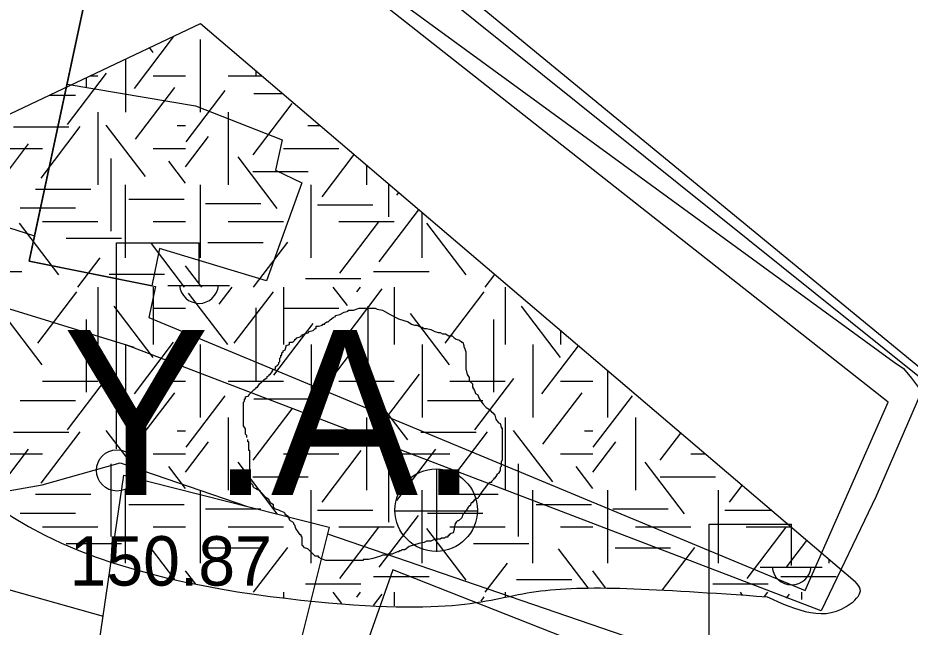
# Model space of a CAD drawing. Extents: x 419677 to 421689, y 4450851 to 4452923.
# Drawn here: x 420402.9 to 420424.55, y 4452050.61 to 4452065.4 of the extents above; entities that cross this region are included whole.
import ezdxf

# ---------------------------------------------------------------- set-up
doc = ezdxf.new("R2010")
doc.units = 0
for name, color, linetype in [('AA_HH', 7, 'Continuous'), ('Level 10', 7, 'Continuous'), ('Level 3', 7, 'Continuous'), ('Level 41', 7, 'Continuous'), ('Level 62', 7, 'Continuous')]:
    doc.layers.add(name, color=color, linetype=linetype)

# ---------------------------------------------------------------- blocks, each defined once
blk = doc.blocks.new('YA')
at = {"layer": 'Level 41'}
blk.add_text('Y.A.', height=4, dxfattribs=at).set_placement((-5.166, -2))

msp = doc.modelspace()

# ---------------------------------------------------------------- linework, layer by layer
at = {"layer": 'AA_HH'}
for p, q in [((420405.297, 4452054.937), (420405.297, 4452059.937)), ((420405.297, 4452059.937), (420407.297, 4452059.937)), ((420407.297, 4452058.937), (420407.297, 4452059.937)), ((420406.537, 4452058.897), (420408.037, 4452058.897)), ((420413.064, 4452052.44), (420413.064, 4452054.44)), ((420412.044, 4452053.43), (420414.044, 4452053.43)), ((420419.67, 4452048.105), (420419.67, 4452053.105)), ((420419.67, 4452053.105), (420421.67, 4452053.105)), ((420421.67, 4452052.105), (420421.67, 4452053.105)), ((420420.91, 4452052.065), (420422.41, 4452052.065))]:
    msp.add_line(p, q, dxfattribs=at)
for points in [[(420317.236, 4452103.177), (420337.405, 4452116.594), (420344.369, 4452120.618), (420344.658, 4452120.664), (420379.054, 4452093.495), (420408.951, 4452068.147), (420424.16, 4452057.043), (420424.384, 4452056.89), (420424.576, 4452056.652), (420424.822, 4452056.326), (420423.72, 4452053.785)], [(420405.725, 4452057.394), (420343.41, 4452076.627), (420303.176, 4452088.61), (420300.039, 4452090.002), (420299.731, 4452090.216), (420308.524, 4452096.729)], [(420381.6, 4452059.053), (420399.987, 4452053.987), (420401.611, 4452053.731), (420403.494, 4452054.063), (420405.385, 4452054.595), (420408.449, 4452053.543)], [(420379.876, 4452057.948), (420404.974, 4452050.876)], [(420423.72, 4452053.785), (420422.39, 4452051.004), (420405.519, 4452057.457)], [(420410.412, 4452052.87), (420420.383, 4452049.448)]]:
    msp.add_lwpolyline(points, dxfattribs=at)
for points in [[(420405.557, 4452070.621), (420393.388, 4452080.065), (420388.529, 4452064.834), (420403.311, 4452060.104)], [(420405.557, 4452070.621), (420403.18, 4452059.491), (420406.243, 4452058.878), (420406.077, 4452058.124), (420421.999, 4452051.5), (420424.009, 4452056.065)], [(420404.097, 4452063.786), (420407.212, 4452063.264), (420409.317, 4452062.436), (420409.149, 4452061.7), (420409.788, 4452061.395), (420408.931, 4452059.017), (420406.337, 4452059.796), (420406.153, 4452058.896), (420403.18, 4452059.491), (420403.311, 4452060.104)], [(420410.454, 4452053.036), (420407.938, 4452042.975), (420403.916, 4452043.667), (420405.475, 4452054.295)], [(420411.998, 4452051.996), (420410.88, 4452048.836), (420409.535, 4452049.361), (420407.938, 4452042.975), (420410.349, 4452042.094), (420410.814, 4452042.994), (420416.93, 4452040.789), (420419.975, 4452048.855)]]:
    msp.add_lwpolyline(points, close=True, dxfattribs=at)
for centre, radius in [((420405.308, 4452054.413), 0.5), ((420413.049, 4452053.448), 1)]:
    msp.add_circle(centre, radius, dxfattribs=at)
for centre in [(420407.298, 4452058.941), (420421.67, 4452052.109)]:
    msp.add_arc(centre, 0.474, 184.8384, 355.1464, dxfattribs=at)
at = {"layer": 'Level 10'}
msp.add_lwpolyline([(420449.694, 4452025.96), (420455.779, 4452025.884), (420458.652, 4452029.491), (420408.198, 4452069.984)], dxfattribs=at)
at = {"layer": 'Level 3'}
for points in [[(420410.711, 4452058.198), (420410.815, 4452058.25), (420410.918, 4452058.276), (420410.918, 4452058.302), (420410.944, 4452058.302), (420410.97, 4452058.302), (420411.048, 4452058.302), (420411.178, 4452058.354), (420411.282, 4452058.354), (420411.359, 4452058.354), (420411.411, 4452058.354), (420411.489, 4452058.354), (420411.541, 4452058.354), (420411.567, 4452058.354), (420411.619, 4452058.328), (420411.749, 4452058.302), (420411.93, 4452058.198), (420412.138, 4452058.094), (420412.371, 4452058.016), (420412.449, 4452057.964), (420412.527, 4452057.938), (420412.579, 4452057.938), (420412.631, 4452057.912), (420412.682, 4452057.886), (420412.708, 4452057.886), (420412.76, 4452057.86), (420412.812, 4452057.86), (420412.916, 4452057.834), (420413.02, 4452057.782), (420413.097, 4452057.756), (420413.149, 4452057.756), (420413.201, 4452057.73), (420413.253, 4452057.73), (420413.279, 4452057.73), (420413.357, 4452057.679), (420413.435, 4452057.679), (420413.487, 4452057.627), (420413.538, 4452057.601), (420413.616, 4452057.575), (420413.668, 4452057.523), (420413.694, 4452057.523), (420413.72, 4452057.445), (420413.72, 4452057.419), (420413.746, 4452057.367), (420413.772, 4452057.289), (420413.772, 4452057.263), (420413.772, 4452057.185), (420413.772, 4452057.133), (420413.772, 4452057.055), (420413.772, 4452057.029), (420413.772, 4452056.951), (420413.772, 4452056.874), (420413.798, 4452056.744), (420413.85, 4452056.666), (420413.85, 4452056.588), (420413.928, 4452056.51), (420413.928, 4452056.432), (420413.979, 4452056.354), (420414.005, 4452056.276), (420414.057, 4452056.25), (420414.083, 4452056.172), (420414.135, 4452056.094), (420414.187, 4452056.017), (420414.265, 4452055.939), (420414.343, 4452055.887), (420414.394, 4452055.835), (420414.42, 4452055.809), (420414.472, 4452055.757), (420414.498, 4452055.653), (420414.55, 4452055.575), (420414.602, 4452055.549), (420414.628, 4452055.471), (420414.628, 4452055.445), (420414.654, 4452055.445), (420414.654, 4452055.419), (420414.654, 4452055.393), (420414.654, 4452055.341), (420414.654, 4452055.238), (420414.654, 4452055.186), (420414.654, 4452055.108), (420414.654, 4452055.03), (420414.654, 4452054.952), (420414.654, 4452054.874), (420414.654, 4452054.796), (420414.654, 4452054.744), (420414.654, 4452054.666), (420414.628, 4452054.614), (420414.628, 4452054.51), (420414.602, 4452054.484), (420414.602, 4452054.407), (420414.576, 4452054.381), (420414.576, 4452054.355), (420414.524, 4452054.303), (420414.472, 4452054.225), (420414.446, 4452054.225), (420414.446, 4452054.199), (420414.42, 4452054.173), (420414.394, 4452054.147), (420414.394, 4452054.121), (420414.369, 4452054.121), (420414.343, 4452054.121)], [(420408.454, 4452055.212), (420408.454, 4452055.238), (420408.454, 4452055.263), (420408.428, 4452055.289), (420408.428, 4452055.315), (420408.428, 4452055.341), (420408.428, 4452055.367), (420408.428, 4452055.393), (420408.428, 4452055.419), (420408.376, 4452055.497), (420408.376, 4452055.575), (420408.376, 4452055.601), (420408.376, 4452055.679), (420408.376, 4452055.757), (420408.376, 4452055.783), (420408.376, 4452055.809), (420408.376, 4452055.835), (420408.376, 4452055.861), (420408.376, 4452055.887), (420408.376, 4452055.913), (420408.376, 4452055.939), (420408.376, 4452055.965), (420408.376, 4452055.991), (420408.376, 4452056.069), (420408.402, 4452056.094), (420408.402, 4452056.12), (420408.402, 4452056.146), (420408.428, 4452056.146), (420408.428, 4452056.172), (420408.428, 4452056.198), (420408.506, 4452056.224), (420408.506, 4452056.25), (420408.584, 4452056.328), (420408.636, 4452056.38), (420408.687, 4452056.406), (420408.687, 4452056.432), (420408.713, 4452056.432), (420408.765, 4452056.51), (420408.817, 4452056.562), (420408.869, 4452056.614), (420408.947, 4452056.666), (420408.947, 4452056.692), (420408.999, 4452056.718), (420408.999, 4452056.744), (420409.025, 4452056.744), (420409.077, 4452056.822), (420409.077, 4452056.848), (420409.154, 4452056.874), (420409.154, 4452056.899), (420409.154, 4452056.925), (420409.206, 4452056.977), (420409.232, 4452057.003), (420409.232, 4452057.029), (420409.258, 4452057.055), (420409.258, 4452057.081), (420409.258, 4452057.107), (420409.258, 4452057.133), (420409.284, 4452057.159), (420409.284, 4452057.185), (420409.284, 4452057.211), (420409.31, 4452057.211), (420409.31, 4452057.237), (420409.31, 4452057.263), (420409.336, 4452057.289), (420409.336, 4452057.315), (420409.388, 4452057.341), (420409.414, 4452057.419), (420409.414, 4452057.445), (420409.492, 4452057.471), (420409.492, 4452057.497), (420409.492, 4452057.523), (420409.569, 4452057.523), (420409.621, 4452057.575), (420409.621, 4452057.601), (420409.647, 4452057.601), (420409.673, 4452057.627), (420409.751, 4452057.653), (420409.777, 4452057.679), (420409.803, 4452057.679), (420409.803, 4452057.705), (420409.855, 4452057.73), (420409.959, 4452057.756), (420409.959, 4452057.782), (420410.062, 4452057.808), (420410.114, 4452057.86), (420410.14, 4452057.86), (420410.14, 4452057.886), (420410.14, 4452057.912), (420410.192, 4452057.912), (420410.296, 4452057.938), (420410.296, 4452057.964), (420410.322, 4452057.964), (420410.348, 4452057.964), (420410.348, 4452057.99), (420410.4, 4452058.016), (420410.426, 4452058.016), (420410.477, 4452058.068), (420410.555, 4452058.12), (420410.607, 4452058.146), (420410.607, 4452058.172), (420410.711, 4452058.198)], [(420410.4, 4452052.225), (420410.374, 4452052.225), (420410.244, 4452052.277), (420410.218, 4452052.303), (420410.192, 4452052.303), (420410.192, 4452052.329), (420410.114, 4452052.329), (420410.062, 4452052.381), (420409.985, 4452052.459), (420409.933, 4452052.511), (420409.855, 4452052.537), (420409.829, 4452052.563), (420409.803, 4452052.589), (420409.803, 4452052.615), (420409.803, 4452052.693), (420409.803, 4452052.771), (420409.803, 4452052.796), (420409.777, 4452052.822), (420409.777, 4452052.848), (420409.751, 4452052.848), (420409.699, 4452052.926), (420409.647, 4452053.004), (420409.621, 4452053.082), (420409.595, 4452053.108), (420409.595, 4452053.134), (420409.569, 4452053.16), (420409.518, 4452053.186), (420409.492, 4452053.212), (420409.492, 4452053.238), (420409.466, 4452053.264), (420409.466, 4452053.29), (420409.388, 4452053.342), (420409.388, 4452053.368), (420409.362, 4452053.394), (420409.284, 4452053.42), (420409.232, 4452053.446), (420409.154, 4452053.472), (420409.128, 4452053.498), (420409.103, 4452053.524), (420409.103, 4452053.55), (420409.103, 4452053.576), (420409.025, 4452053.627), (420409.025, 4452053.653), (420408.999, 4452053.679), (420408.999, 4452053.705), (420408.973, 4452053.705), (420408.973, 4452053.731), (420408.947, 4452053.731), (420408.921, 4452053.757), (420408.895, 4452053.783), (420408.869, 4452053.809), (420408.843, 4452053.835), (420408.817, 4452053.861), (420408.791, 4452053.887), (420408.791, 4452053.913), (420408.739, 4452053.939), (420408.713, 4452053.939), (420408.687, 4452053.965), (420408.636, 4452053.991), (420408.61, 4452054.017), (420408.61, 4452054.043), (420408.584, 4452054.069), (420408.558, 4452054.095), (420408.558, 4452054.121), (420408.558, 4452054.147), (420408.532, 4452054.173), (420408.532, 4452054.199), (420408.532, 4452054.225), (420408.532, 4452054.303), (420408.532, 4452054.355), (420408.532, 4452054.381), (420408.532, 4452054.407), (420408.532, 4452054.432), (420408.532, 4452054.458), (420408.532, 4452054.484), (420408.532, 4452054.51), (420408.532, 4452054.536), (420408.532, 4452054.562), (420408.532, 4452054.588), (420408.532, 4452054.614), (420408.532, 4452054.64), (420408.532, 4452054.666), (420408.532, 4452054.692), (420408.532, 4452054.718), (420408.532, 4452054.744), (420408.532, 4452054.77), (420408.532, 4452054.848), (420408.532, 4452054.874), (420408.532, 4452054.9), (420408.506, 4452054.9), (420408.506, 4452054.926), (420408.506, 4452054.952), (420408.506, 4452054.978), (420408.506, 4452055.004), (420408.506, 4452055.03), (420408.506, 4452055.056), (420408.506, 4452055.082), (420408.506, 4452055.108), (420408.48, 4452055.108), (420408.48, 4452055.134), (420408.48, 4452055.16)], [(420414.343, 4452054.121), (420414.291, 4452054.069), (420414.135, 4452053.861), (420414.083, 4452053.783), (420414.057, 4452053.731), (420414.031, 4452053.731), (420414.005, 4452053.705), (420413.979, 4452053.705), (420413.979, 4452053.679), (420413.953, 4452053.679), (420413.953, 4452053.653), (420413.928, 4452053.653), (420413.928, 4452053.627), (420413.902, 4452053.627), (420413.876, 4452053.55), (420413.85, 4452053.55), (420413.824, 4452053.524), (420413.772, 4452053.42), (420413.694, 4452053.342), (420413.668, 4452053.264), (420413.59, 4452053.186), (420413.564, 4452053.186), (420413.538, 4452053.16), (420413.538, 4452053.134), (420413.512, 4452053.134), (420413.512, 4452053.108), (420413.487, 4452053.03), (420413.487, 4452052.978), (420413.461, 4452052.9), (420413.383, 4452052.874), (420413.383, 4452052.848), (420413.357, 4452052.848), (420413.357, 4452052.822), (420413.331, 4452052.822), (420413.331, 4452052.796), (420413.305, 4452052.796), (420413.279, 4452052.796), (420413.253, 4452052.771), (420413.227, 4452052.771), (420413.201, 4452052.771), (420413.175, 4452052.771), (420413.149, 4452052.745), (420413.123, 4452052.745), (420413.097, 4452052.745), (420413.071, 4452052.745), (420413.046, 4452052.745), (420412.968, 4452052.719), (420412.916, 4452052.693), (420412.838, 4452052.693), (420412.812, 4452052.693), (420412.76, 4452052.667), (420412.631, 4452052.641), (420412.397, 4452052.563), (420412.293, 4452052.485), (420412.215, 4452052.485), (420412.19, 4452052.459), (420412.164, 4452052.459), (420412.138, 4452052.433), (420412.112, 4452052.433), (420412.034, 4452052.407), (420411.982, 4452052.381), (420411.956, 4452052.381), (420411.93, 4452052.381), (420411.904, 4452052.381), (420411.878, 4452052.381), (420411.878, 4452052.355), (420411.852, 4452052.355), (420411.826, 4452052.355), (420411.749, 4452052.355), (420411.697, 4452052.329), (420411.593, 4452052.303), (420411.515, 4452052.277), (420411.411, 4452052.251), (420411.359, 4452052.251), (420411.333, 4452052.251), (420411.308, 4452052.251), (420411.282, 4452052.251), (420411.282, 4452052.225), (420411.256, 4452052.225), (420411.23, 4452052.225), (420411.204, 4452052.225), (420411.178, 4452052.225), (420411.152, 4452052.225), (420411.126, 4452052.225), (420411.1, 4452052.225), (420411.074, 4452052.225), (420411.048, 4452052.225), (420410.97, 4452052.225), (420410.918, 4452052.225), (420410.841, 4452052.225), (420410.789, 4452052.225), (420410.763, 4452052.225), (420410.737, 4452052.225), (420410.685, 4452052.225), (420410.607, 4452052.225), (420410.581, 4452052.225), (420410.529, 4452052.225), (420410.503, 4452052.225), (420410.451, 4452052.225), (420410.426, 4452052.225), (420410.4, 4452052.225)]]:
    msp.add_lwpolyline(points, dxfattribs=at)
at = {"layer": 'Level 41'}
for p, q in [((420405.733, 4452063.681), (420406.682, 4452064.931)), ((420407.334, 4452063.107), (420407.334, 4452064.874)), ((420406.185, 4452064.558), (420406.096, 4452064.675)), ((420405.513, 4452064.397), (420405.513, 4452063.107)), ((420405.513, 4452064.397), (420405.513, 4452063.107)), ((420404.108, 4452062.806), (420405.057, 4452064.056)), ((420404.655, 4452063.99), (420404.841, 4452063.99)), ((420406.184, 4452063.99), (420406.972, 4452063.99)), ((420408.005, 4452063.99), (420408.821, 4452063.99)), ((420408.673, 4452064.116), (420408.673, 4452064.003)), ((420404.559, 4452063.944), (420404.559, 4452063.717)), ((420405.759, 4452062.455), (420406.709, 4452063.704)), ((420406.982, 4452062.386), (420407.931, 4452063.635)), ((420408.629, 4452063.556), (420409.329, 4452063.556)), ((420403.666, 4452063.52), (420404.301, 4452063.52)), ((420408.607, 4452062.069), (420409.556, 4452063.319)), ((420404.841, 4452063.107), (420404.841, 4452061.34)), ((420408.005, 4452063.107), (420408.005, 4452061.34)), ((420402.798, 4452062.75), (420404.141, 4452062.75)), ((420403.468, 4452061.509), (420404.418, 4452062.759)), ((420405.998, 4452061.543), (420405.049, 4452062.792)), ((420406.768, 4452062.783), (420406.972, 4452062.783)), ((420409.935, 4452062.783), (420410.236, 4452062.783)), ((420406.972, 4452061.777), (420407.531, 4452062.513)), ((420402.216, 4452061.089), (420403.165, 4452062.338)), ((420402.155, 4452062.223), (420403.498, 4452062.223)), ((420406.184, 4452062.223), (420406.972, 4452062.223)), ((420409.192, 4452060.772), (420408.243, 4452062.022)), ((420409.348, 4452062.223), (420410.691, 4452062.223)), ((420410.284, 4452061.053), (420411.063, 4452062.077)), ((420405.159, 4452061.985), (420405.159, 4452060.217)), ((420406.972, 4452061.383), (420406.566, 4452061.917)), ((420411.363, 4452061.821), (420411.363, 4452061.34)), ((420408.602, 4452061.663), (420409.945, 4452061.663)), ((420411.895, 4452061.367), (420411.895, 4452060.567)), ((420403.332, 4452061.242), (420404.675, 4452061.242)), ((420405.513, 4452059.572), (420405.513, 4452061.34)), ((420407.334, 4452059.572), (420407.334, 4452061.34)), ((420410.02, 4452059.572), (420410.02, 4452061.34)), ((420412.095, 4452061.089), (420412.145, 4452061.154)), ((420405.595, 4452060.997), (420406.938, 4452060.997)), ((420402.958, 4452060.786), (420404.301, 4452060.786)), ((420407.457, 4452060.891), (420408.8, 4452060.891)), ((420410.174, 4452060.857), (420411.517, 4452060.857)), ((420411.67, 4452059.475), (420412.619, 4452060.725)), ((420412.706, 4452059.572), (420412.706, 4452060.675)), ((420403.894, 4452059.161), (420402.944, 4452060.41)), ((420403.498, 4452060.456), (420404.841, 4452060.456)), ((420406.184, 4452060.456), (420406.972, 4452060.456)), ((420408.005, 4452060.456), (420409.348, 4452060.456)), ((420410.691, 4452060.456), (420412.034, 4452060.456)), ((420410.71, 4452059.196), (420411.659, 4452060.445)), ((420413.773, 4452059.161), (420412.823, 4452060.41)), ((420404.077, 4452060.049), (420405.42, 4452060.049)), ((420406.943, 4452058.863), (420406.141, 4452059.919)), ((420407.511, 4452059.945), (420408.853, 4452059.945)), ((420408.619, 4452058.863), (420409.448, 4452059.954)), ((420404.36, 4452058.863), (420404.897, 4452059.569)), ((420401.654, 4452059.244), (420402.997, 4452059.244)), ((420407.366, 4452058.863), (420406.972, 4452059.381)), ((420411.533, 4452059.244), (420412.876, 4452059.244)), ((420405.116, 4452059.175), (420406.459, 4452059.175)), ((420409.881, 4452059.069), (420411.224, 4452059.069)), ((420414.239, 4452058.863), (420414.472, 4452059.169)), ((420404.841, 4452058.863), (420404.841, 4452057.465)), ((420406.184, 4452058.863), (420406.184, 4452057.465)), ((420406.184, 4452058.863), (420406.184, 4452057.465)), ((420407.782, 4452058.446), (420408.099, 4452058.863)), ((420409.348, 4452058.863), (420409.348, 4452057.465)), ((420410.897, 4452058.411), (420410.553, 4452058.863)), ((420410.79, 4452057.569), (420411.74, 4452058.819)), ((420411.123, 4452058.743), (420411.214, 4452058.863)), ((420412.034, 4452058.863), (420412.034, 4452057.465)), ((420414.72, 4452058.863), (420414.72, 4452057.465)), ((420403.388, 4452057.5), (420404.337, 4452058.75)), ((420407.993, 4452057.465), (420407.044, 4452058.715)), ((420408.153, 4452057.5), (420409.102, 4452058.75)), ((420413.267, 4452057.5), (420414.216, 4452058.75)), ((420406.185, 4452057.149), (420405.236, 4452058.398)), ((420406.184, 4452058.349), (420406.972, 4452058.349)), ((420408.673, 4452058.361), (420408.673, 4452056.594)), ((420409.348, 4452058.349), (420410.691, 4452058.349)), ((420411.39, 4452058.396), (420411.39, 4452056.629)), ((420416.064, 4452057.149), (420415.115, 4452058.398)), ((420403.495, 4452056.974), (420402.546, 4452058.223)), ((420413.374, 4452056.974), (420412.425, 4452058.223)), ((420404.559, 4452058.075), (420404.559, 4452056.308)), ((420409.113, 4452056.728), (420410.062, 4452057.978)), ((420414.438, 4452058.075), (420414.438, 4452056.308)), ((420416.063, 4452057.811), (420416.063, 4452057.465)), ((420416.063, 4452057.811), (420416.063, 4452057.465)), ((420405.733, 4452056.272), (420406.682, 4452057.522)), ((420405.513, 4452057.465), (420405.513, 4452055.698)), ((420405.513, 4452057.465), (420405.513, 4452055.698)), ((420407.334, 4452055.698), (420407.334, 4452057.465)), ((420410.02, 4452057.465), (420410.02, 4452055.698)), ((420410.179, 4452056.203), (420411.128, 4452057.453)), ((420412.706, 4452057.465), (420412.706, 4452055.698)), ((420415.392, 4452057.465), (420415.392, 4452055.698)), ((420415.392, 4452057.465), (420415.392, 4452055.698)), ((420415.612, 4452056.272), (420416.499, 4452057.44)), ((420417.213, 4452055.698), (420417.213, 4452056.83)), ((420404.108, 4452055.397), (420405.057, 4452056.647)), ((420411.696, 4452055.502), (420412.647, 4452056.751)), ((420413.987, 4452055.397), (420414.936, 4452056.647)), ((420403.498, 4452056.581), (420404.841, 4452056.581)), ((420406.184, 4452056.581), (420406.972, 4452056.581)), ((420408.005, 4452056.581), (420409.348, 4452056.581)), ((420410.691, 4452056.581), (420412.034, 4452056.581)), ((420412.362, 4452055.152), (420411.412, 4452056.401)), ((420413.377, 4452056.581), (420414.72, 4452056.581)), ((420416.063, 4452056.581), (420416.851, 4452056.581)), ((420405.759, 4452055.046), (420406.709, 4452056.295)), ((420406.982, 4452054.977), (420407.931, 4452056.226)), ((420415.638, 4452055.046), (420416.588, 4452056.295)), ((420416.861, 4452054.977), (420417.81, 4452056.226)), ((420402.958, 4452056.111), (420404.301, 4452056.111)), ((420408.629, 4452056.147), (420409.972, 4452056.147)), ((420412.837, 4452056.111), (420414.18, 4452056.111)), ((420408.607, 4452054.66), (420409.556, 4452055.91)), ((420408.005, 4452055.698), (420408.005, 4452053.931)), ((420411.363, 4452055.698), (420411.363, 4452053.931)), ((420414.72, 4452055.698), (420414.72, 4452053.931)), ((420417.884, 4452055.698), (420417.884, 4452053.931)), ((420402.798, 4452055.341), (420404.141, 4452055.341)), ((420403.468, 4452054.1), (420404.418, 4452055.35)), ((420405.998, 4452054.134), (420405.049, 4452055.383)), ((420406.768, 4452055.374), (420406.972, 4452055.374)), ((420409.935, 4452055.374), (420411.278, 4452055.374)), ((420412.677, 4452055.341), (420414.02, 4452055.341)), ((420413.347, 4452054.1), (420414.297, 4452055.35)), ((420415.877, 4452054.134), (420414.928, 4452055.383)), ((420416.647, 4452055.374), (420416.851, 4452055.374)), ((420418.486, 4452054.66), (420418.986, 4452055.318)), ((420406.972, 4452054.368), (420407.531, 4452055.104)), ((420416.851, 4452054.368), (420417.41, 4452055.104)), ((420402.216, 4452053.68), (420403.165, 4452054.929)), ((420410.284, 4452053.644), (420411.234, 4452054.894)), ((420411.895, 4452054.926), (420411.895, 4452053.158)), ((420412.095, 4452053.68), (420413.044, 4452054.929)), ((420402.155, 4452054.814), (420403.498, 4452054.814)), ((420406.184, 4452054.814), (420406.972, 4452054.814)), ((420409.348, 4452054.814), (420410.691, 4452054.814)), ((420412.034, 4452054.814), (420413.377, 4452054.814)), ((420416.063, 4452054.814), (420416.851, 4452054.814)), ((420419.227, 4452054.814), (420419.576, 4452054.814)), ((420405.159, 4452054.576), (420405.159, 4452052.808)), ((420406.972, 4452053.974), (420406.566, 4452054.508)), ((420409.192, 4452053.363), (420408.243, 4452054.613)), ((420415.038, 4452054.576), (420415.038, 4452052.808)), ((420416.851, 4452053.974), (420416.445, 4452054.508)), ((420419.071, 4452053.363), (420418.122, 4452054.613)), ((420408.602, 4452054.254), (420409.945, 4452054.254)), ((420418.481, 4452054.254), (420419.824, 4452054.254)), ((420420.163, 4452053.644), (420420.472, 4452054.05)), ((420403.332, 4452053.833), (420404.675, 4452053.833)), ((420405.513, 4452052.163), (420405.513, 4452053.931)), ((420407.334, 4452052.163), (420407.334, 4452053.931)), ((420410.02, 4452052.163), (420410.02, 4452053.931)), ((420412.706, 4452052.163), (420412.706, 4452053.931)), ((420413.211, 4452053.833), (420414.554, 4452053.833)), ((420415.392, 4452052.163), (420415.392, 4452053.931)), ((420417.213, 4452052.163), (420417.213, 4452053.931)), ((420419.899, 4452052.163), (420419.899, 4452053.931)), ((420405.595, 4452053.588), (420406.938, 4452053.588)), ((420415.474, 4452053.588), (420416.817, 4452053.588)), ((420402.958, 4452053.377), (420404.301, 4452053.377)), ((420407.457, 4452053.482), (420408.8, 4452053.482)), ((420410.174, 4452053.448), (420411.517, 4452053.448)), ((420412.837, 4452053.377), (420414.18, 4452053.377)), ((420417.336, 4452053.482), (420418.679, 4452053.482)), ((420420.053, 4452053.448), (420421.177, 4452053.448)), ((420411.67, 4452052.066), (420412.619, 4452053.316)), ((420403.498, 4452053.047), (420404.841, 4452053.047)), ((420406.184, 4452053.047), (420406.972, 4452053.047)), ((420408.005, 4452053.047), (420409.348, 4452053.047)), ((420410.691, 4452053.047), (420412.034, 4452053.047)), ((420410.71, 4452051.787), (420411.659, 4452053.036)), ((420413.773, 4452051.752), (420412.823, 4452053.001)), ((420413.377, 4452053.047), (420414.72, 4452053.047)), ((420416.063, 4452053.047), (420416.851, 4452053.047)), ((420417.884, 4452053.047), (420419.227, 4452053.047)), ((420420.57, 4452053.047), (420421.647, 4452053.047)), ((420420.589, 4452051.787), (420421.538, 4452053.036)), ((420421.549, 4452052.066), (420422.04, 4452052.712)), ((420404.077, 4452052.64), (420405.42, 4452052.64)), ((420406.708, 4452051.764), (420406.141, 4452052.51)), ((420407.511, 4452052.536), (420408.853, 4452052.536)), ((420408.619, 4452051.454), (420409.448, 4452052.545)), ((420413.956, 4452052.64), (420415.299, 4452052.64)), ((420416.738, 4452051.565), (420416.02, 4452052.51)), ((420417.39, 4452052.536), (420418.732, 4452052.536)), ((420418.542, 4452051.512), (420419.327, 4452052.545)), ((420414.239, 4452051.454), (420414.776, 4452052.16)), ((420422.585, 4452052.163), (420422.585, 4452052.247)), ((420407.217, 4452051.65), (420406.972, 4452051.972)), ((420417.16, 4452051.566), (420416.851, 4452051.972)), ((420409.881, 4452051.66), (420411.224, 4452051.66)), ((420411.533, 4452051.835), (420412.876, 4452051.835)), ((420414.995, 4452051.766), (420416.338, 4452051.766)), ((420419.76, 4452051.66), (420421.103, 4452051.66)), ((420421.412, 4452051.835), (420422.755, 4452051.835)), ((420409.348, 4452051.454), (420409.348, 4452051.326)), ((420410.762, 4452051.179), (420410.553, 4452051.454)), ((420411.123, 4452051.334), (420411.214, 4452051.454)), ((420411.531, 4452051.135), (420411.74, 4452051.41)), ((420412.034, 4452051.454), (420412.034, 4452051.127)), ((420414.72, 4452051.454), (420414.72, 4452051.344)), ((420420.483, 4452051.388), (420420.432, 4452051.454)), ((420421.014, 4452051.35), (420421.093, 4452051.454)), ((420421.543, 4452051.31), (420421.619, 4452051.41)), ((420421.913, 4452051.454), (420421.913, 4452051.282)), ((420414.138, 4452051.239), (420414.216, 4452051.341))]:
    msp.add_line(p, q, dxfattribs=at)
at = {"layer": 'Level 62'}
for p, q in [((420456.68, 4452030.64), (420408.658, 4452070.168)), ((420400.788, 4452062.153), (420407.331, 4452065.261)), ((420407.331, 4452065.261), (420423.211, 4452051.713))]:
    msp.add_line(p, q, dxfattribs=at)
msp.add_open_spline([(420399.958, 4452059.264), (420399.197, 4452052.942), (420412.792, 4452050.413), (420415.033, 4452051.747), (420418.287, 4452051.541), (420421.077, 4452051.346)], degree=3, dxfattribs=at)
msp.add_spline([(420421.077, 4452051.346), (420423.115, 4452051.189), (420423.335, 4452051.534), (420423.211, 4452051.713)], degree=3, dxfattribs=at)

# ---------------------------------------------------------------- block references
at = {"layer": 'Level 41'}
msp.add_blockref('YA', (420409.155, 4452055.819), dxfattribs=at)
msp.add_blockref('YA', (420409.155, 4452055.819), dxfattribs=at)

# ---------------------------------------------------------------- texts
at = {"layer": 'AA_HH'}
msp.add_text('150.87', height=1.2, dxfattribs=at).set_placement((420404.157, 4452051.617))

doc.saveas('drawing.dxf')
